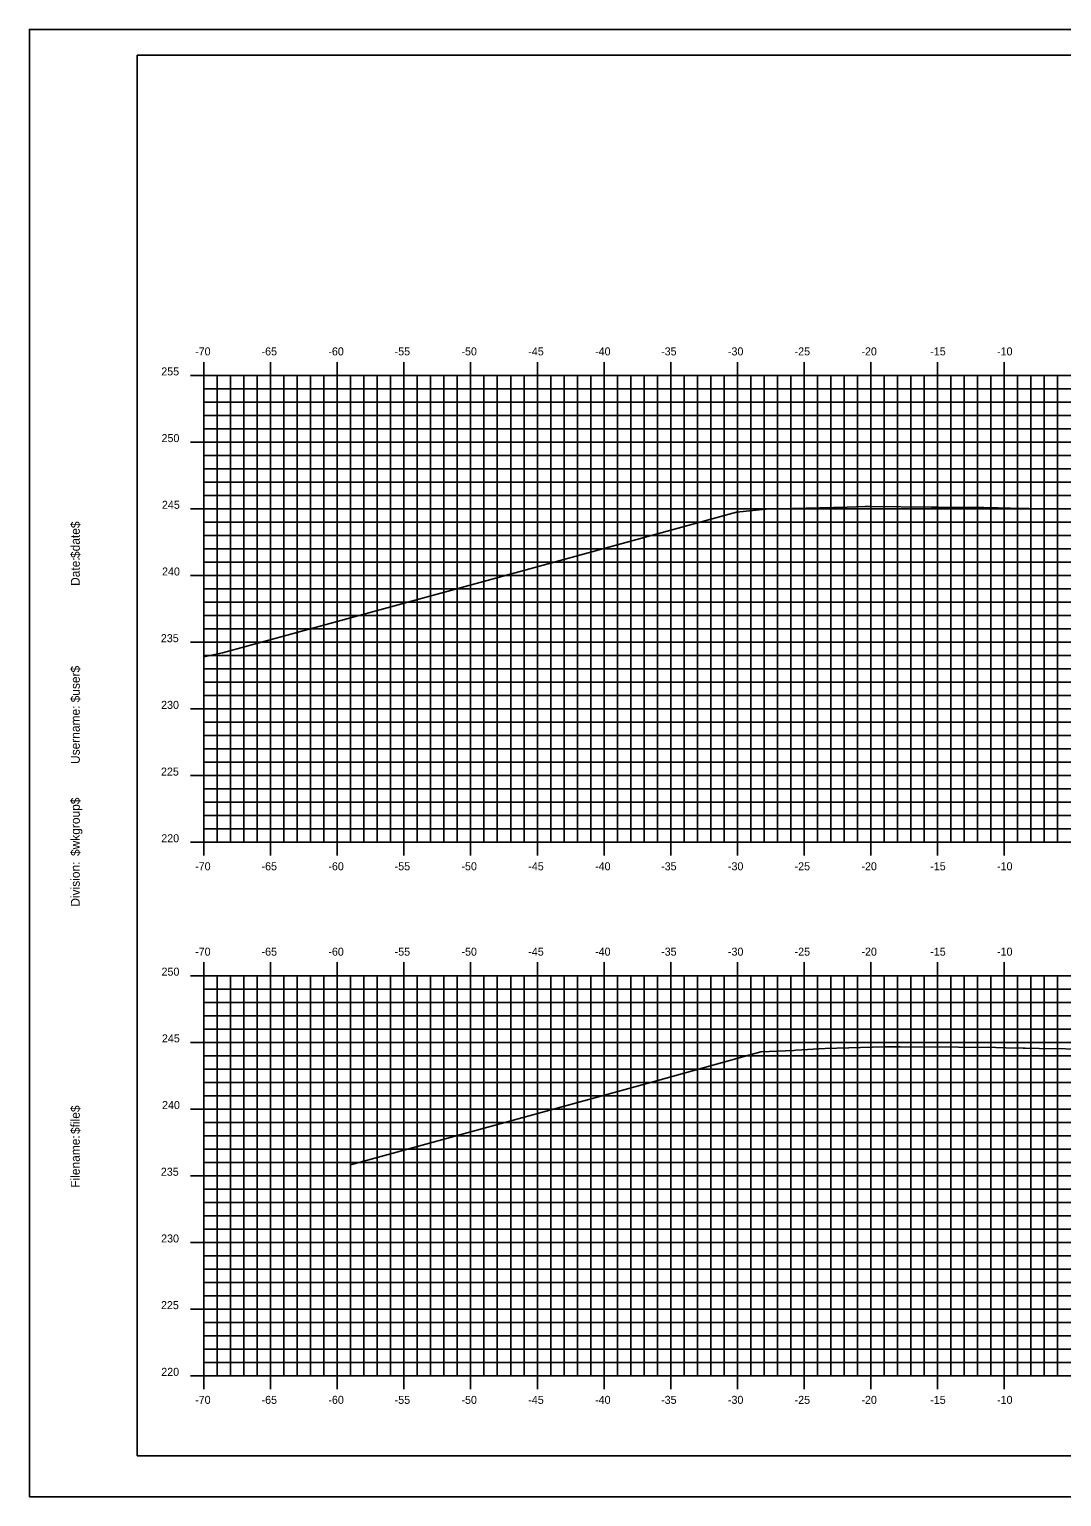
# Model space of a CAD drawing. Extents: x 1170543 to 1177585, y 609599 to 610623.
# Drawn here: x 1171282.4 to 1171359.8, y 609598.8 to 609708.8 of the extents above; entities that cross this region are included whole.
import ezdxf

# ---------------------------------------------------------------- set-up
doc = ezdxf.new("R2010")
doc.units = 0
for name, color, linetype in [('BORDER', 7, 'Continuous'), ('H_V ANNOTATION', 7, 'Continuous'), ('MAJOR', 7, 'Continuous'), ('MINOR', 7, 'Continuous'), ('PLOT BOUNDARY', 7, 'Continuous'), ('S_Roadway_Centerline', 7, 'Continuous')]:
    doc.layers.add(name, color=color, linetype=linetype)

msp = doc.modelspace()

# ---------------------------------------------------------------- linework, layer by layer
at = {"layer": 'BORDER'}
for p, q in [((1171450.45, 609706.87), (1171290.45, 609706.87)), ((1171290.45, 609706.87), (1171290.45, 609601.87)), ((1171290.45, 609601.87), (1171450.45, 609601.87))]:
    msp.add_line(p, q, dxfattribs=at)
at = {"layer": 'MAJOR'}
for p, q in [((1171295.45, 609683.87), (1171295.45, 609682.87)), ((1171300.45, 609683.87), (1171300.45, 609682.87)), ((1171305.45, 609683.87), (1171305.45, 609682.87)), ((1171310.45, 609683.87), (1171310.45, 609682.87)), ((1171315.45, 609683.87), (1171315.45, 609682.87)), ((1171320.45, 609683.87), (1171320.45, 609682.87)), ((1171325.45, 609683.87), (1171325.45, 609682.87)), ((1171330.45, 609683.87), (1171330.45, 609682.87)), ((1171335.45, 609683.87), (1171335.45, 609682.87)), ((1171340.45, 609683.87), (1171340.45, 609682.87)), ((1171345.45, 609683.87), (1171345.45, 609682.87)), ((1171350.45, 609683.87), (1171350.45, 609682.87)), ((1171355.45, 609683.87), (1171355.45, 609682.87)), ((1171294.45, 609682.87), (1171295.45, 609682.87)), ((1171295.45, 609682.87), (1171435.45, 609682.87)), ((1171295.45, 609647.87), (1171295.45, 609682.87)), ((1171295.45, 609647.87), (1171295.45, 609682.87)), ((1171295.45, 609682.87), (1171435.45, 609682.87)), ((1171300.45, 609647.87), (1171300.45, 609682.87)), ((1171305.45, 609647.87), (1171305.45, 609682.87)), ((1171310.45, 609647.87), (1171310.45, 609682.87)), ((1171315.45, 609647.87), (1171315.45, 609682.87)), ((1171320.45, 609647.87), (1171320.45, 609682.87)), ((1171325.45, 609647.87), (1171325.45, 609682.87)), ((1171330.45, 609647.87), (1171330.45, 609682.87)), ((1171335.45, 609647.87), (1171335.45, 609682.87)), ((1171340.45, 609647.87), (1171340.45, 609682.87)), ((1171345.45, 609647.87), (1171345.45, 609682.87)), ((1171350.45, 609647.87), (1171350.45, 609682.87)), ((1171355.45, 609647.87), (1171355.45, 609682.87)), ((1171294.45, 609677.87), (1171295.45, 609677.87)), ((1171295.45, 609677.87), (1171435.45, 609677.87)), ((1171294.45, 609672.87), (1171295.45, 609672.87)), ((1171295.45, 609672.87), (1171435.45, 609672.87)), ((1171294.45, 609667.87), (1171295.45, 609667.87)), ((1171295.45, 609667.87), (1171435.45, 609667.87)), ((1171294.45, 609662.87), (1171295.45, 609662.87)), ((1171295.45, 609662.87), (1171435.45, 609662.87)), ((1171294.45, 609657.87), (1171295.45, 609657.87)), ((1171295.45, 609657.87), (1171435.45, 609657.87)), ((1171294.45, 609652.87), (1171295.45, 609652.87)), ((1171295.45, 609652.87), (1171435.45, 609652.87)), ((1171294.45, 609647.87), (1171295.45, 609647.87)), ((1171295.45, 609647.87), (1171435.45, 609647.87)), ((1171295.45, 609647.87), (1171435.45, 609647.87)), ((1171295.45, 609646.87), (1171295.45, 609647.87)), ((1171300.45, 609646.87), (1171300.45, 609647.87)), ((1171305.45, 609646.87), (1171305.45, 609647.87)), ((1171310.45, 609646.87), (1171310.45, 609647.87)), ((1171315.45, 609646.87), (1171315.45, 609647.87)), ((1171320.45, 609646.87), (1171320.45, 609647.87)), ((1171325.45, 609646.87), (1171325.45, 609647.87)), ((1171330.45, 609646.87), (1171330.45, 609647.87)), ((1171335.45, 609646.87), (1171335.45, 609647.87)), ((1171340.45, 609646.87), (1171340.45, 609647.87)), ((1171345.45, 609646.87), (1171345.45, 609647.87)), ((1171350.45, 609646.87), (1171350.45, 609647.87)), ((1171355.45, 609646.87), (1171355.45, 609647.87)), ((1171295.45, 609638.87), (1171295.45, 609637.87)), ((1171300.45, 609638.87), (1171300.45, 609637.87)), ((1171305.45, 609638.87), (1171305.45, 609637.87)), ((1171310.45, 609638.87), (1171310.45, 609637.87)), ((1171315.45, 609638.87), (1171315.45, 609637.87)), ((1171320.45, 609638.87), (1171320.45, 609637.87)), ((1171325.45, 609638.87), (1171325.45, 609637.87)), ((1171330.45, 609638.87), (1171330.45, 609637.87)), ((1171335.45, 609638.87), (1171335.45, 609637.87)), ((1171340.45, 609638.87), (1171340.45, 609637.87)), ((1171345.45, 609638.87), (1171345.45, 609637.87)), ((1171350.45, 609638.87), (1171350.45, 609637.87)), ((1171355.45, 609638.87), (1171355.45, 609637.87)), ((1171294.45, 609637.87), (1171295.45, 609637.87)), ((1171295.45, 609637.87), (1171435.45, 609637.87)), ((1171295.45, 609607.87), (1171295.45, 609637.87)), ((1171295.45, 609607.87), (1171295.45, 609637.87)), ((1171295.45, 609637.87), (1171435.45, 609637.87)), ((1171300.45, 609607.87), (1171300.45, 609637.87)), ((1171305.45, 609607.87), (1171305.45, 609637.87)), ((1171310.45, 609607.87), (1171310.45, 609637.87)), ((1171315.45, 609607.87), (1171315.45, 609637.87)), ((1171320.45, 609607.87), (1171320.45, 609637.87)), ((1171325.45, 609607.87), (1171325.45, 609637.87)), ((1171330.45, 609607.87), (1171330.45, 609637.87)), ((1171335.45, 609607.87), (1171335.45, 609637.87)), ((1171340.45, 609607.87), (1171340.45, 609637.87)), ((1171345.45, 609607.87), (1171345.45, 609637.87)), ((1171350.45, 609607.87), (1171350.45, 609637.87)), ((1171355.45, 609607.87), (1171355.45, 609637.87)), ((1171294.45, 609632.87), (1171295.45, 609632.87)), ((1171295.45, 609632.87), (1171435.45, 609632.87)), ((1171294.45, 609627.87), (1171295.45, 609627.87)), ((1171295.45, 609627.87), (1171435.45, 609627.87)), ((1171294.45, 609622.87), (1171295.45, 609622.87)), ((1171295.45, 609622.87), (1171435.45, 609622.87)), ((1171294.45, 609617.87), (1171295.45, 609617.87)), ((1171295.45, 609617.87), (1171435.45, 609617.87)), ((1171294.45, 609612.87), (1171295.45, 609612.87)), ((1171295.45, 609612.87), (1171435.45, 609612.87)), ((1171294.45, 609607.87), (1171295.45, 609607.87)), ((1171295.45, 609607.87), (1171435.45, 609607.87)), ((1171295.45, 609607.87), (1171435.45, 609607.87)), ((1171295.45, 609606.87), (1171295.45, 609607.87)), ((1171300.45, 609606.87), (1171300.45, 609607.87)), ((1171305.45, 609606.87), (1171305.45, 609607.87)), ((1171310.45, 609606.87), (1171310.45, 609607.87)), ((1171315.45, 609606.87), (1171315.45, 609607.87)), ((1171320.45, 609606.87), (1171320.45, 609607.87)), ((1171325.45, 609606.87), (1171325.45, 609607.87)), ((1171330.45, 609606.87), (1171330.45, 609607.87)), ((1171335.45, 609606.87), (1171335.45, 609607.87)), ((1171340.45, 609606.87), (1171340.45, 609607.87)), ((1171345.45, 609606.87), (1171345.45, 609607.87)), ((1171350.45, 609606.87), (1171350.45, 609607.87)), ((1171355.45, 609606.87), (1171355.45, 609607.87))]:
    msp.add_line(p, q, dxfattribs=at)
at = {"layer": 'MINOR'}
for p, q in [((1171296.45, 609647.87), (1171296.45, 609682.87)), ((1171297.45, 609647.87), (1171297.45, 609682.87)), ((1171298.45, 609647.87), (1171298.45, 609682.87)), ((1171299.45, 609647.87), (1171299.45, 609682.87)), ((1171301.45, 609647.87), (1171301.45, 609682.87)), ((1171302.45, 609647.87), (1171302.45, 609682.87)), ((1171303.45, 609647.87), (1171303.45, 609682.87)), ((1171304.45, 609647.87), (1171304.45, 609682.87)), ((1171306.45, 609647.87), (1171306.45, 609682.87)), ((1171307.45, 609647.87), (1171307.45, 609682.87)), ((1171308.45, 609647.87), (1171308.45, 609682.87)), ((1171309.45, 609647.87), (1171309.45, 609682.87)), ((1171311.45, 609647.87), (1171311.45, 609682.87)), ((1171312.45, 609647.87), (1171312.45, 609682.87)), ((1171313.45, 609647.87), (1171313.45, 609682.87)), ((1171314.45, 609647.87), (1171314.45, 609682.87)), ((1171316.45, 609647.87), (1171316.45, 609682.87)), ((1171317.45, 609647.87), (1171317.45, 609682.87)), ((1171318.45, 609647.87), (1171318.45, 609682.87)), ((1171319.45, 609647.87), (1171319.45, 609682.87)), ((1171321.45, 609647.87), (1171321.45, 609682.87)), ((1171322.45, 609647.87), (1171322.45, 609682.87)), ((1171323.45, 609647.87), (1171323.45, 609682.87)), ((1171324.45, 609647.87), (1171324.45, 609682.87)), ((1171326.45, 609647.87), (1171326.45, 609682.87)), ((1171327.45, 609647.87), (1171327.45, 609682.87)), ((1171328.45, 609647.87), (1171328.45, 609682.87)), ((1171329.45, 609647.87), (1171329.45, 609682.87)), ((1171331.45, 609647.87), (1171331.45, 609682.87)), ((1171332.45, 609647.87), (1171332.45, 609682.87)), ((1171333.45, 609647.87), (1171333.45, 609682.87)), ((1171334.45, 609647.87), (1171334.45, 609682.87)), ((1171336.45, 609647.87), (1171336.45, 609682.87)), ((1171337.45, 609647.87), (1171337.45, 609682.87)), ((1171338.45, 609647.87), (1171338.45, 609682.87)), ((1171339.45, 609647.87), (1171339.45, 609682.87)), ((1171341.45, 609647.87), (1171341.45, 609682.87)), ((1171342.45, 609647.87), (1171342.45, 609682.87)), ((1171343.45, 609647.87), (1171343.45, 609682.87)), ((1171344.45, 609647.87), (1171344.45, 609682.87)), ((1171346.45, 609647.87), (1171346.45, 609682.87)), ((1171347.45, 609647.87), (1171347.45, 609682.87)), ((1171348.45, 609647.87), (1171348.45, 609682.87)), ((1171349.45, 609647.87), (1171349.45, 609682.87)), ((1171351.45, 609647.87), (1171351.45, 609682.87)), ((1171352.45, 609647.87), (1171352.45, 609682.87)), ((1171353.45, 609647.87), (1171353.45, 609682.87)), ((1171354.45, 609647.87), (1171354.45, 609682.87)), ((1171356.45, 609647.87), (1171356.45, 609682.87)), ((1171357.45, 609647.87), (1171357.45, 609682.87)), ((1171358.45, 609647.87), (1171358.45, 609682.87)), ((1171359.45, 609647.87), (1171359.45, 609682.87)), ((1171295.45, 609681.87), (1171435.45, 609681.87)), ((1171295.45, 609681.87), (1171296.45, 609681.87)), ((1171295.45, 609680.87), (1171435.45, 609680.87)), ((1171295.45, 609680.87), (1171296.45, 609680.87)), ((1171295.45, 609679.87), (1171435.45, 609679.87)), ((1171295.45, 609679.87), (1171296.45, 609679.87)), ((1171295.45, 609678.87), (1171435.45, 609678.87)), ((1171295.45, 609678.87), (1171296.45, 609678.87)), ((1171295.45, 609676.87), (1171435.45, 609676.87)), ((1171295.45, 609676.87), (1171296.45, 609676.87)), ((1171295.45, 609675.87), (1171435.45, 609675.87)), ((1171295.45, 609675.87), (1171296.45, 609675.87)), ((1171295.45, 609674.87), (1171435.45, 609674.87)), ((1171295.45, 609674.87), (1171296.45, 609674.87)), ((1171295.45, 609673.87), (1171435.45, 609673.87)), ((1171295.45, 609673.87), (1171296.45, 609673.87)), ((1171295.45, 609671.87), (1171435.45, 609671.87)), ((1171295.45, 609671.87), (1171296.45, 609671.87)), ((1171295.45, 609670.87), (1171435.45, 609670.87)), ((1171295.45, 609670.87), (1171296.45, 609670.87)), ((1171295.45, 609669.87), (1171435.45, 609669.87)), ((1171295.45, 609669.87), (1171296.45, 609669.87)), ((1171295.45, 609668.87), (1171435.45, 609668.87)), ((1171295.45, 609668.87), (1171296.45, 609668.87)), ((1171295.45, 609666.87), (1171435.45, 609666.87)), ((1171295.45, 609666.87), (1171296.45, 609666.87)), ((1171295.45, 609665.87), (1171435.45, 609665.87)), ((1171295.45, 609665.87), (1171296.45, 609665.87)), ((1171295.45, 609664.87), (1171435.45, 609664.87)), ((1171295.45, 609664.87), (1171296.45, 609664.87)), ((1171295.45, 609663.87), (1171435.45, 609663.87)), ((1171295.45, 609663.87), (1171296.45, 609663.87)), ((1171295.45, 609661.87), (1171435.45, 609661.87)), ((1171295.45, 609661.87), (1171296.45, 609661.87)), ((1171295.45, 609660.87), (1171435.45, 609660.87)), ((1171295.45, 609660.87), (1171296.45, 609660.87)), ((1171295.45, 609659.87), (1171435.45, 609659.87)), ((1171295.45, 609659.87), (1171296.45, 609659.87)), ((1171295.45, 609658.87), (1171435.45, 609658.87)), ((1171295.45, 609658.87), (1171296.45, 609658.87)), ((1171295.45, 609656.87), (1171435.45, 609656.87)), ((1171295.45, 609656.87), (1171296.45, 609656.87)), ((1171295.45, 609655.87), (1171435.45, 609655.87)), ((1171295.45, 609655.87), (1171296.45, 609655.87)), ((1171295.45, 609654.87), (1171435.45, 609654.87)), ((1171295.45, 609654.87), (1171296.45, 609654.87)), ((1171295.45, 609653.87), (1171435.45, 609653.87)), ((1171295.45, 609653.87), (1171296.45, 609653.87)), ((1171295.45, 609651.87), (1171435.45, 609651.87)), ((1171295.45, 609651.87), (1171296.45, 609651.87)), ((1171295.45, 609650.87), (1171435.45, 609650.87)), ((1171295.45, 609650.87), (1171296.45, 609650.87)), ((1171295.45, 609649.87), (1171435.45, 609649.87)), ((1171295.45, 609649.87), (1171296.45, 609649.87)), ((1171295.45, 609648.87), (1171435.45, 609648.87)), ((1171295.45, 609648.87), (1171296.45, 609648.87)), ((1171296.45, 609607.87), (1171296.45, 609637.87)), ((1171297.45, 609607.87), (1171297.45, 609637.87)), ((1171298.45, 609607.87), (1171298.45, 609637.87)), ((1171299.45, 609607.87), (1171299.45, 609637.87)), ((1171301.45, 609607.87), (1171301.45, 609637.87)), ((1171302.45, 609607.87), (1171302.45, 609637.87)), ((1171303.45, 609607.87), (1171303.45, 609637.87)), ((1171304.45, 609607.87), (1171304.45, 609637.87)), ((1171306.45, 609607.87), (1171306.45, 609637.87)), ((1171307.45, 609607.87), (1171307.45, 609637.87)), ((1171308.45, 609607.87), (1171308.45, 609637.87)), ((1171309.45, 609607.87), (1171309.45, 609637.87)), ((1171311.45, 609607.87), (1171311.45, 609637.87)), ((1171312.45, 609607.87), (1171312.45, 609637.87)), ((1171313.45, 609607.87), (1171313.45, 609637.87)), ((1171314.45, 609607.87), (1171314.45, 609637.87)), ((1171316.45, 609607.87), (1171316.45, 609637.87)), ((1171317.45, 609607.87), (1171317.45, 609637.87)), ((1171318.45, 609607.87), (1171318.45, 609637.87)), ((1171319.45, 609607.87), (1171319.45, 609637.87)), ((1171321.45, 609607.87), (1171321.45, 609637.87)), ((1171322.45, 609607.87), (1171322.45, 609637.87)), ((1171323.45, 609607.87), (1171323.45, 609637.87)), ((1171324.45, 609607.87), (1171324.45, 609637.87)), ((1171326.45, 609607.87), (1171326.45, 609637.87)), ((1171327.45, 609607.87), (1171327.45, 609637.87)), ((1171328.45, 609607.87), (1171328.45, 609637.87)), ((1171329.45, 609607.87), (1171329.45, 609637.87)), ((1171331.45, 609607.87), (1171331.45, 609637.87)), ((1171332.45, 609607.87), (1171332.45, 609637.87)), ((1171333.45, 609607.87), (1171333.45, 609637.87)), ((1171334.45, 609607.87), (1171334.45, 609637.87)), ((1171336.45, 609607.87), (1171336.45, 609637.87)), ((1171337.45, 609607.87), (1171337.45, 609637.87)), ((1171338.45, 609607.87), (1171338.45, 609637.87)), ((1171339.45, 609607.87), (1171339.45, 609637.87)), ((1171341.45, 609607.87), (1171341.45, 609637.87)), ((1171342.45, 609607.87), (1171342.45, 609637.87)), ((1171343.45, 609607.87), (1171343.45, 609637.87)), ((1171344.45, 609607.87), (1171344.45, 609637.87)), ((1171346.45, 609607.87), (1171346.45, 609637.87)), ((1171347.45, 609607.87), (1171347.45, 609637.87)), ((1171348.45, 609607.87), (1171348.45, 609637.87)), ((1171349.45, 609607.87), (1171349.45, 609637.87)), ((1171351.45, 609607.87), (1171351.45, 609637.87)), ((1171352.45, 609607.87), (1171352.45, 609637.87)), ((1171353.45, 609607.87), (1171353.45, 609637.87)), ((1171354.45, 609607.87), (1171354.45, 609637.87)), ((1171356.45, 609607.87), (1171356.45, 609637.87)), ((1171357.45, 609607.87), (1171357.45, 609637.87)), ((1171358.45, 609607.87), (1171358.45, 609637.87)), ((1171359.45, 609607.87), (1171359.45, 609637.87)), ((1171295.45, 609636.87), (1171435.45, 609636.87)), ((1171295.45, 609636.87), (1171296.45, 609636.87)), ((1171295.45, 609635.87), (1171435.45, 609635.87)), ((1171295.45, 609635.87), (1171296.45, 609635.87)), ((1171295.45, 609634.87), (1171435.45, 609634.87)), ((1171295.45, 609634.87), (1171296.45, 609634.87)), ((1171295.45, 609633.87), (1171435.45, 609633.87)), ((1171295.45, 609633.87), (1171296.45, 609633.87)), ((1171295.45, 609631.87), (1171435.45, 609631.87)), ((1171295.45, 609631.87), (1171296.45, 609631.87)), ((1171295.45, 609630.87), (1171435.45, 609630.87)), ((1171295.45, 609630.87), (1171296.45, 609630.87)), ((1171295.45, 609629.87), (1171435.45, 609629.87)), ((1171295.45, 609629.87), (1171296.45, 609629.87)), ((1171295.45, 609628.87), (1171435.45, 609628.87)), ((1171295.45, 609628.87), (1171296.45, 609628.87)), ((1171295.45, 609626.87), (1171435.45, 609626.87)), ((1171295.45, 609626.87), (1171296.45, 609626.87)), ((1171295.45, 609625.87), (1171435.45, 609625.87)), ((1171295.45, 609625.87), (1171296.45, 609625.87)), ((1171295.45, 609624.87), (1171435.45, 609624.87)), ((1171295.45, 609624.87), (1171296.45, 609624.87)), ((1171295.45, 609623.87), (1171435.45, 609623.87)), ((1171295.45, 609623.87), (1171296.45, 609623.87)), ((1171295.45, 609621.87), (1171435.45, 609621.87)), ((1171295.45, 609621.87), (1171296.45, 609621.87)), ((1171295.45, 609620.87), (1171435.45, 609620.87)), ((1171295.45, 609620.87), (1171296.45, 609620.87)), ((1171295.45, 609619.87), (1171435.45, 609619.87)), ((1171295.45, 609619.87), (1171296.45, 609619.87)), ((1171295.45, 609618.87), (1171435.45, 609618.87)), ((1171295.45, 609618.87), (1171296.45, 609618.87)), ((1171295.45, 609616.87), (1171435.45, 609616.87)), ((1171295.45, 609616.87), (1171296.45, 609616.87)), ((1171295.45, 609615.87), (1171435.45, 609615.87)), ((1171295.45, 609615.87), (1171296.45, 609615.87)), ((1171295.45, 609614.87), (1171435.45, 609614.87)), ((1171295.45, 609614.87), (1171296.45, 609614.87)), ((1171295.45, 609613.87), (1171435.45, 609613.87)), ((1171295.45, 609613.87), (1171296.45, 609613.87)), ((1171295.45, 609611.87), (1171435.45, 609611.87)), ((1171295.45, 609611.87), (1171296.45, 609611.87)), ((1171295.45, 609610.87), (1171435.45, 609610.87)), ((1171295.45, 609610.87), (1171296.45, 609610.87)), ((1171295.45, 609609.87), (1171435.45, 609609.87)), ((1171295.45, 609609.87), (1171296.45, 609609.87)), ((1171295.45, 609608.87), (1171435.45, 609608.87)), ((1171295.45, 609608.87), (1171296.45, 609608.87))]:
    msp.add_line(p, q, dxfattribs=at)
at = {"layer": 'PLOT BOUNDARY'}
msp.add_lwpolyline([(1171282.36, 609598.81), (1171452.36, 609598.81), (1171452.36, 609708.81), (1171282.36, 609708.81)], close=True, dxfattribs=at)
at = {"layer": 'S_Roadway_Centerline'}
for points in [[(1171295.45, 609661.76), (1171296.84, 609662.07), (1171319.6, 609668.29), (1171335.39, 609672.62), (1171337.59, 609672.84), (1171337.74, 609672.87), (1171339.58, 609672.9), (1171343.69, 609673), (1171345, 609673.04), (1171345.42, 609673.03), (1171350.01, 609673), (1171350.45, 609673), (1171353.68, 609672.96), (1171353.93, 609672.96), (1171355.01, 609672.93), (1171355.92, 609672.92), (1171360.02, 609672.85)], [(1171296.84, 609662.07), (1171319.6, 609668.29), (1171335.39, 609672.62), (1171337.59, 609672.84), (1171337.74, 609672.87), (1171339.58, 609672.9), (1171343.69, 609673), (1171345, 609673.04), (1171345.42, 609673.03), (1171350.01, 609673), (1171350.45, 609673), (1171353.68, 609672.96), (1171353.93, 609672.96), (1171355.01, 609672.93), (1171355.92, 609672.92), (1171360.02, 609672.85)], [(1171306.43, 609623.68), (1171328.3, 609629.69), (1171337.2, 609632.17), (1171339.68, 609632.27), (1171339.83, 609632.28), (1171340.29, 609632.3), (1171341.55, 609632.39), (1171342.03, 609632.42), (1171346.46, 609632.53), (1171347.04, 609632.54), (1171347.66, 609632.54), (1171352.04, 609632.51), (1171354.83, 609632.48), (1171355.58, 609632.47), (1171356.87, 609632.44), (1171357.04, 609632.44), (1171358.08, 609632.42), (1171362.05, 609632.35)]]:
    msp.add_lwpolyline(points, dxfattribs=at)

# ---------------------------------------------------------------- texts
at = {"layer": 'BORDER'}
for s, p in [('$date$', (1171286.14, 609669.18)), ('Date:', (1171286.14, 609667.09)), ('$user$', (1171286.14, 609658.36)), ('Username:', (1171286.14, 609653.74)), ('$wkgroup$', (1171286.14, 609646.84)), ('Division:', (1171286.14, 609643.04)), ('$file$', (1171286.14, 609626)), ('Filename:', (1171286.14, 609621.97))]:
    msp.add_text(s, height=0.67, rotation=90, dxfattribs=at).set_placement(p)
at = {"layer": 'H_V ANNOTATION'}
for s, p in [('-70', (1171294.79, 609684.37)), ('-65', (1171299.77, 609684.37)), ('-60', (1171304.78, 609684.37)), ('-55', (1171309.75, 609684.37)), ('-50', (1171314.76, 609684.37)), ('-45', (1171319.77, 609684.37)), ('-40', (1171324.78, 609684.37)), ('-35', (1171329.73, 609684.37)), ('-30', (1171334.74, 609684.37)), ('-25', (1171339.74, 609684.37)), ('-20', (1171344.75, 609684.37)), ('-15', (1171349.91, 609684.37)), ('-10', (1171354.92, 609684.37)), ('255', (1171292.25, 609682.87)), ('250', (1171292.27, 609677.87)), ('245', (1171292.3, 609672.87)), ('240', (1171292.31, 609667.87)), ('235', (1171292.22, 609662.87)), ('230', (1171292.24, 609657.87)), ('225', (1171292.23, 609652.87)), ('220', (1171292.25, 609647.87)), ('-70', (1171294.79, 609645.77)), ('-65', (1171299.77, 609645.77)), ('-60', (1171304.78, 609645.77)), ('-55', (1171309.75, 609645.77)), ('-50', (1171314.76, 609645.77)), ('-45', (1171319.77, 609645.77)), ('-40', (1171324.78, 609645.77)), ('-35', (1171329.73, 609645.77)), ('-30', (1171334.74, 609645.77)), ('-25', (1171339.74, 609645.77)), ('-20', (1171344.75, 609645.77)), ('-15', (1171349.91, 609645.77)), ('-10', (1171354.92, 609645.77)), ('-70', (1171294.79, 609639.37)), ('-65', (1171299.77, 609639.37)), ('-60', (1171304.78, 609639.37)), ('-55', (1171309.75, 609639.37)), ('-50', (1171314.76, 609639.37)), ('-45', (1171319.77, 609639.37)), ('-40', (1171324.78, 609639.37)), ('-35', (1171329.73, 609639.37)), ('-30', (1171334.74, 609639.37)), ('-25', (1171339.74, 609639.37)), ('-20', (1171344.75, 609639.37)), ('-15', (1171349.91, 609639.37)), ('-10', (1171354.92, 609639.37)), ('250', (1171292.27, 609637.87)), ('245', (1171292.3, 609632.87)), ('240', (1171292.31, 609627.87)), ('235', (1171292.22, 609622.87)), ('230', (1171292.24, 609617.87)), ('225', (1171292.23, 609612.87)), ('220', (1171292.25, 609607.87)), ('-70', (1171294.79, 609605.77)), ('-65', (1171299.77, 609605.77)), ('-60', (1171304.78, 609605.77)), ('-55', (1171309.75, 609605.77)), ('-50', (1171314.76, 609605.77)), ('-45', (1171319.77, 609605.77)), ('-40', (1171324.78, 609605.77)), ('-35', (1171329.73, 609605.77)), ('-30', (1171334.74, 609605.77)), ('-25', (1171339.74, 609605.77)), ('-20', (1171344.75, 609605.77)), ('-15', (1171349.91, 609605.77)), ('-10', (1171354.92, 609605.77))]:
    msp.add_text(s, height=0.6, dxfattribs=at).set_placement(p)

doc.saveas('drawing.dxf')
